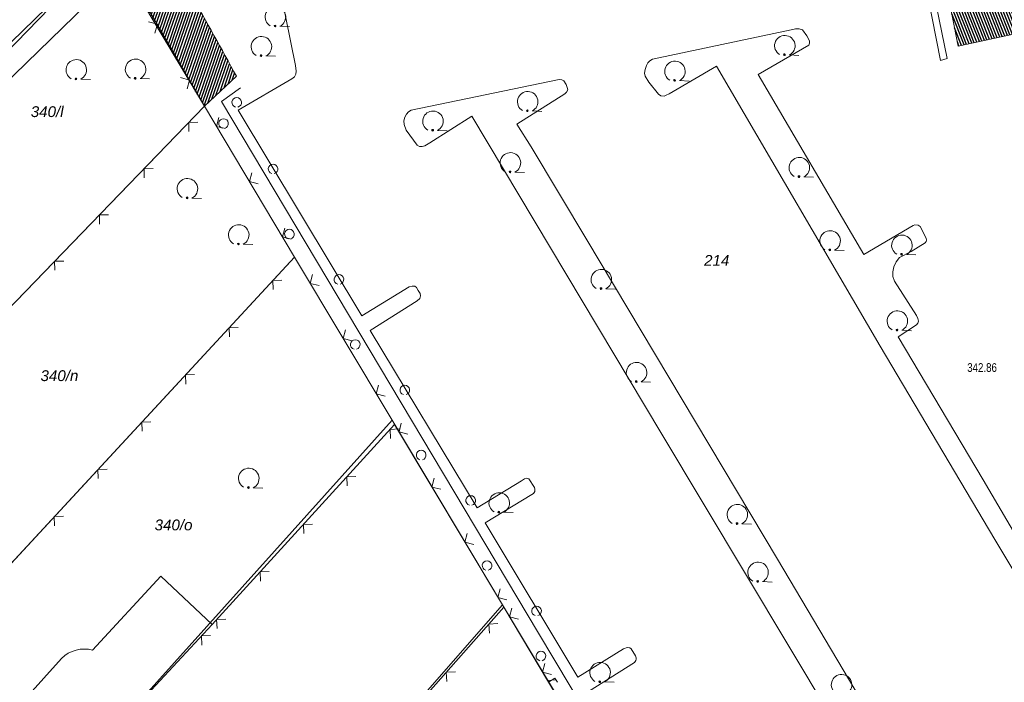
# Model space of a CAD drawing. Header units: metres. Extents: x 345144 to 348639, y 5629211 to 5635235.
# Tile 906 of 1056: x 347776 to 347852, y 5630799 to 5630851. Entities that reach past the tile are written whole.
import ezdxf
from ezdxf.enums import TextEntityAlignment as Align

# ---------------------------------------------------------------- set-up
doc = ezdxf.new("R2010")
doc.units = ezdxf.units.M
doc.header["$MEASUREMENT"] = 0
for name, color, linetype in [('028 Geländeform', 7, 'Continuous'), ('028 Geländeform Ausg.', 7, 'Continuous'), ('081-083 Topographie', 7, 'Continuous'), ('AX Flurstück', 7, 'Continuous'), ('AX Gebäude', 7, 'Continuous'), ('Definitionslinie', 7, 'Continuous'), ('Präsentationsobjekt -Text (punktförmig)', 7, 'Continuous')]:
    doc.layers.add(name, color=color, linetype=linetype)
doc.styles.add('ARIAL', font='arial.ttf', dxfattribs={"height": 1})
doc.styles.add('ARIALIT', font='ariali.ttf', dxfattribs={"height": 1})

# ---------------------------------------------------------------- blocks, each defined once
blk = doc.blocks.new('alk_7100_nrwx2')
at = {"true_color": 0x2e2e2e}
h = blk.add_hatch(color=250, dxfattribs=at)
edge = h.paths.add_edge_path(flags=0)
edge.add_arc((0.024073, -0.597267), 0.057254, 180, 360, ccw=False)
edge.add_arc((0.024073, -0.597267), 0.057255, 0, 180, ccw=False)
at = {"color": 250, "lineweight": 5, "true_color": 0x2e2e2e, "flags": 128}
blk.add_lwpolyline([(0.349382, -0.597267), (1, -0.597267)], dxfattribs=at)
at = {"color": 250, "lineweight": 5, "true_color": 0x2e2e2e}
for centre, radius, start, end in [((0.024073, 0.012362), 0.690995, -61.91481688, -118.08518312), ((0.024073, -0.597267), 0.057255, 0, 180), ((0.024073, -0.597267), 0.057254, 180, 0)]:
    blk.add_arc(centre, radius, start, end, dxfattribs=at)

msp = doc.modelspace()

# ---------------------------------------------------------------- hatches: boundary and pattern name
at = {"layer": '028 Geländeform', "true_color": 0xb27500}
h = msp.add_hatch(dxfattribs=at)
h.set_pattern_fill('_USER', color=44, scale=0.2, angle=250.95521515, style=0, pattern_type=0)
h.set_pattern_definition([(250.9552151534, (0, 0), (0.1890527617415, -0.065261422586), [])])
h.paths.add_polyline_path([(347788.914, 5630852.648), (347789.141125, 5630852.255125), (347789.366656, 5630851.861375), (347789.592188, 5630851.467625), (347789.816125, 5630851.073), (347790.040063, 5630850.678375), (347790.262406, 5630850.282875), (347790.48475, 5630849.887375), (347790.7055, 5630849.491), (347790.92625, 5630849.094625), (347791.145406, 5630848.697375), (347791.364563, 5630848.300125), (347791.582125, 5630847.902), (347791.799688, 5630847.503875), (347792.015656, 5630847.104875), (347792.231625, 5630846.705875), (347792.446, 5630846.306), (347792.446, 5630846.306), (347789.969, 5630843.978), (347789.969, 5630843.978), (347784.845, 5630852.592), (347784.845, 5630852.592), (347784.934, 5630852.727), (347784.934, 5630852.727), (347786.159, 5630854.584), (347786.159, 5630854.584), (347786.340125, 5630854.5395), (347786.513203, 5630854.483562), (347786.686281, 5630854.427625), (347786.851312, 5630854.36025), (347787.016344, 5630854.292875), (347787.173328, 5630854.214063), (347787.330313, 5630854.13525), (347787.47925, 5630854.045), (347787.628188, 5630853.95475), (347787.769078, 5630853.853063), (347787.909969, 5630853.751375), (347788.042813, 5630853.63825), (347788.175656, 5630853.525125), (347788.300453, 5630853.400563), (347788.42525, 5630853.276), (347788.542, 5630853.14), (347788.542, 5630853.14), (347788.56675, 5630853.11125), (347788.591125, 5630853.082), (347788.6155, 5630853.05275), (347788.6395, 5630853.023), (347788.6635, 5630852.99325), (347788.687125, 5630852.963), (347788.71075, 5630852.93275), (347788.734, 5630852.902), (347788.75725, 5630852.87125), (347788.780125, 5630852.84), (347788.803, 5630852.80875), (347788.8255, 5630852.777), (347788.848, 5630852.74525), (347788.870125, 5630852.713), (347788.89225, 5630852.68075)], flags=0)
at = {"layer": 'AX Gebäude', "true_color": 0x4f4f4f}
h = msp.add_hatch(dxfattribs=at)
h.set_pattern_fill('_USER', color=251, scale=0.2, angle=111.52941176, style=0, pattern_type=0)
h.set_pattern_definition([(111.5294117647, (0, 0), (-0.186045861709, -0.07339575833), [])])
h.paths.add_polyline_path([(347861.892, 5630851.548), (347848.54, 5630848.649), (347845.346, 5630864.789), (347858.619, 5630867.441)], flags=0)

# ---------------------------------------------------------------- linework, layer by layer
at = {"layer": '081-083 Topographie', "color": 7, "linetype": 'Continuous', "lineweight": 5, "flags": 128}
for points in [[(347844.304, 5630864.155), (347847.693, 5630847.681), (347847.693, 5630847.681), (347847.166, 5630847.529), (347847.166, 5630847.529), (347844.157, 5630862.813)], [(347760.551, 5630833.725), (347782.276, 5630856.109)], [(347785.136, 5630852.393), (347789.969, 5630843.978)], [(347795.894, 5630852.795), (347797.046, 5630847.155), (347797.046, 5630847.155), (347797.096, 5630846.695), (347797.096, 5630846.695), (347797.071, 5630846.463), (347797.071, 5630846.463), (347796.953, 5630846.275), (347796.953, 5630846.275), (347796.751, 5630846.102), (347796.751, 5630846.102), (347792.579, 5630843.663), (347792.579, 5630843.663), (347802.185, 5630827.69), (347802.185, 5630827.69), (347805.878, 5630829.943), (347805.878, 5630829.943), (347806.105, 5630829.999), (347806.105, 5630829.999), (347806.308, 5630829.995), (347806.308, 5630829.995), (347806.456, 5630829.883), (347806.456, 5630829.883), (347806.588, 5630829.667), (347806.588, 5630829.667), (347806.722, 5630829.411), (347806.722, 5630829.411), (347806.752, 5630829.235), (347806.752, 5630829.235), (347806.693, 5630829.043), (347806.693, 5630829.043), (347806.508, 5630828.862), (347806.508, 5630828.862), (347802.855, 5630826.555), (347802.855, 5630826.555), (347811.148, 5630812.771), (347811.148, 5630812.771), (347814.615, 5630814.867), (347814.615, 5630814.867), (347814.838, 5630815.013), (347814.838, 5630815.013), (347815.021, 5630815.072), (347815.021, 5630815.072), (347815.182, 5630815.004), (347815.182, 5630815.004), (347815.613, 5630814.345), (347815.613, 5630814.345), (347815.652, 5630814.21), (347815.652, 5630814.21), (347815.63, 5630814.026), (347815.63, 5630814.026), (347815.532, 5630813.878), (347815.532, 5630813.878), (347815.414, 5630813.786), (347815.414, 5630813.786), (347811.773, 5630811.593), (347811.773, 5630811.593), (347818.976, 5630799.606), (347818.976, 5630799.606), (347822.537, 5630801.809), (347822.537, 5630801.809), (347822.81, 5630801.892), (347822.81, 5630801.892), (347823.019, 5630801.869), (347823.019, 5630801.869), (347823.124, 5630801.803), (347823.124, 5630801.803), (347823.464, 5630801.262), (347823.464, 5630801.262), (347823.527, 5630801.101), (347823.527, 5630801.101), (347823.519, 5630800.987), (347823.519, 5630800.987), (347823.493, 5630800.888), (347823.493, 5630800.888), (347823.384, 5630800.74), (347823.384, 5630800.74), (347819.804, 5630798.491)], [(347833.001, 5630846.438), (347836.933, 5630848.737), (347836.933, 5630848.737), (347836.98, 5630848.875), (347836.98, 5630848.875), (347836.979, 5630849.034), (347836.979, 5630849.034), (347836.921, 5630849.177), (347836.921, 5630849.177), (347836.782, 5630849.441), (347836.782, 5630849.441), (347836.432, 5630849.912), (347836.432, 5630849.912), (347836.192, 5630849.996), (347836.192, 5630849.996), (347835.893, 5630849.992), (347835.893, 5630849.992), (347835.554, 5630849.928), (347835.554, 5630849.928), (347824.79, 5630847.629), (347824.79, 5630847.629), (347824.567, 5630847.508), (347824.567, 5630847.508), (347824.423, 5630847.348), (347824.423, 5630847.348), (347824.313, 5630847.152), (347824.313, 5630847.152), (347824.204, 5630846.832), (347824.204, 5630846.832), (347824.17, 5630846.556), (347824.17, 5630846.556), (347824.228, 5630846.313), (347824.228, 5630846.313), (347824.494, 5630845.841), (347824.494, 5630845.841), (347825.239, 5630844.927), (347825.239, 5630844.927), (347825.422, 5630844.799), (347825.422, 5630844.799), (347825.694, 5630844.764), (347825.694, 5630844.764), (347825.852, 5630844.832), (347825.852, 5630844.832), (347826.085, 5630844.945), (347826.085, 5630844.945), (347829.753, 5630847.095), (347829.753, 5630847.095), (347842.481, 5630825.32), (347842.481, 5630825.32), (347851.385, 5630810.299), (347851.385, 5630810.299), (347857.875, 5630799.526)], [(347818.111, 5630845.084), (347818.201, 5630845.246), (347818.201, 5630845.246), (347818.161, 5630845.433), (347818.161, 5630845.433), (347818.077, 5630845.672), (347818.077, 5630845.672), (347817.9, 5630845.956), (347817.9, 5630845.956), (347817.729, 5630846.037), (347817.729, 5630846.037), (347817.537, 5630846.048), (347817.537, 5630846.048), (347806.038, 5630843.676), (347806.038, 5630843.676), (347805.831, 5630843.545), (347805.831, 5630843.545), (347805.672, 5630843.37), (347805.672, 5630843.37), (347805.531, 5630843.132), (347805.531, 5630843.132), (347805.471, 5630842.839), (347805.471, 5630842.839), (347805.486, 5630842.55), (347805.486, 5630842.55), (347805.645, 5630842.127), (347805.645, 5630842.127), (347806.508, 5630840.956), (347806.508, 5630840.956), (347806.678, 5630840.849), (347806.678, 5630840.849), (347806.874, 5630840.853), (347806.874, 5630840.853), (347807.087, 5630840.904), (347807.087, 5630840.904), (347807.483, 5630841.14), (347807.483, 5630841.14), (347810.751, 5630843.209), (347810.751, 5630843.209), (347825.443, 5630818.629), (347825.443, 5630818.629), (347838.66, 5630796.504)], [(347857.909, 5630802.255), (347850.478, 5630814.939), (347850.478, 5630814.939), (347843.87, 5630826.065), (347843.87, 5630826.065), (347845.303, 5630826.993), (347845.303, 5630826.993), (347845.4, 5630827.114), (347845.4, 5630827.114), (347845.447, 5630827.271), (347845.447, 5630827.271), (347845.392, 5630827.477), (347845.392, 5630827.477), (347845.291, 5630827.706), (347845.291, 5630827.706), (347843.593, 5630830.394), (347843.593, 5630830.394), (347843.468, 5630830.746), (347843.468, 5630830.746), (347843.452, 5630831.113), (347843.452, 5630831.113), (347843.543, 5630831.508), (347843.543, 5630831.508), (347843.711, 5630831.89), (347843.711, 5630831.89), (347843.984, 5630832.219), (347843.984, 5630832.219), (347844.878, 5630832.693), (347844.878, 5630832.693), (347845.977, 5630833.352), (347845.977, 5630833.352), (347846.063, 5630833.463), (347846.063, 5630833.463), (347846.085, 5630833.577), (347846.085, 5630833.577), (347846.051, 5630833.715), (347846.051, 5630833.715), (347845.58, 5630834.631), (347845.58, 5630834.631), (347845.436, 5630834.747), (347845.436, 5630834.747), (347845.171, 5630834.771), (347845.171, 5630834.771), (347845.029, 5630834.718), (347845.029, 5630834.718), (347841.216, 5630832.443), (347841.216, 5630832.443), (347833.001, 5630846.438)], [(347792.757, 5630845.423), (347791.302, 5630844.347), (347791.302, 5630844.347), (347815.926, 5630803.025), (347815.926, 5630803.025), (347835.543, 5630770.182)], [(347846.095, 5630789.203), (347834.499, 5630808.773), (347834.499, 5630808.773), (347819.671, 5630833.585), (347819.671, 5630833.585), (347815.346, 5630840.822), (347815.346, 5630840.822), (347814.245, 5630842.597), (347814.245, 5630842.597), (347817.98, 5630844.947), (347817.98, 5630844.947), (347818.111, 5630845.084)], [(347770.162, 5630823.48), (347789.969, 5630843.978)], [(347789.969, 5630843.978), (347796.968, 5630832.256)], [(347769.815, 5630802.916), (347796.968, 5630832.256)], [(347796.968, 5630832.256), (347804.548, 5630819.57), (347804.548, 5630819.57), (347804.742, 5630819.246)], [(347783.997, 5630796.631), (347785.506, 5630798.246), (347785.506, 5630798.246), (347790.567, 5630803.697), (347790.567, 5630803.697), (347804.742, 5630819.246)], [(347804.742, 5630819.246), (347813.121, 5630805.213), (347813.121, 5630805.213), (347813.227, 5630805.039)], [(347781.28, 5630801.698), (347786.57, 5630807.437), (347786.57, 5630807.437), (347790.567, 5630803.697)], [(347784.44, 5630772.425), (347813.227, 5630805.039)], [(347813.227, 5630805.039), (347816.694, 5630799.216)], [(347766.853, 5630787.689), (347766.954, 5630787.802), (347766.954, 5630787.802), (347778.869, 5630801.053)]]:
    msp.add_lwpolyline(points, dxfattribs=at)
at = {"layer": '081-083 Topographie', "color": 7, "linetype": 'Continuous', "lineweight": 5}
msp.add_arc((347780.625, 5630799.313), 2.472071, 74.64329314, 135.26222141, dxfattribs=at)
at = {"layer": 'AX Flurstück', "color": 8, "linetype": 'Continuous', "lineweight": 13, "true_color": 0x808080, "flags": 128}
for points in [[(347782.276, 5630856.108), (347739.26, 5630814.297), (347730.481, 5630823.569), (347774.149, 5630865.174), (347782.276, 5630856.108)], [(347898.724, 5630813.243), (347900.561, 5630804.513), (347871.849, 5630796.313), (347860.576, 5630792.258), (347848.564, 5630779.357), (347835.034, 5630768.729), (347823.121, 5630788.556), (347813.12, 5630805.213), (347804.547, 5630819.57), (347796.967, 5630832.256), (347789.969, 5630843.978), (347784.845, 5630852.592), (347826.436, 5630861.279)], [(347739.26, 5630814.297), (347782.276, 5630856.108), (347783.606, 5630854.623), (347740.611, 5630812.821), (347739.26, 5630814.297)], [(347740.611, 5630812.821), (347783.606, 5630854.623), (347784.845, 5630852.592), (347789.969, 5630843.978), (347750.452, 5630803.065), (347740.611, 5630812.821)], [(347796.967, 5630832.256), (347760.807, 5630793.178), (347750.452, 5630803.065), (347789.969, 5630843.978), (347796.967, 5630832.256)], [(347804.547, 5630819.57), (347771.838, 5630783.164), (347760.807, 5630793.178), (347796.967, 5630832.256), (347804.547, 5630819.57)], [(347771.838, 5630783.164), (347804.547, 5630819.57), (347813.12, 5630805.213), (347784.44, 5630772.425), (347776.11, 5630779.458), (347771.838, 5630783.164)], [(347784.44, 5630772.425), (347813.12, 5630805.213), (347823.121, 5630788.556), (347798.233, 5630760.187), (347784.44, 5630772.425)]]:
    msp.add_lwpolyline(points, dxfattribs=at)
at = {"layer": 'AX Gebäude', "color": 7, "linetype": 'Continuous', "lineweight": 5, "flags": 128}
msp.add_lwpolyline([(347861.892, 5630851.548), (347848.54, 5630848.649), (347845.346, 5630864.789), (347858.619, 5630867.441), (347861.892, 5630851.548)], dxfattribs=at)
at = {"layer": 'Definitionslinie', "color": 7, "linetype": 'Continuous', "lineweight": 5, "flags": 128}
for points in [[(347844.304, 5630864.155), (347847.693, 5630847.681)], [(347844.157, 5630862.813), (347847.166, 5630847.529)], [(347760.551, 5630833.725), (347782.276, 5630856.109)], [(347785.136, 5630852.393), (347789.969, 5630843.978)], [(347795.894, 5630852.795), (347797.046, 5630847.155)], [(347786.123, 5630849.671), (347786.307, 5630850.353), (347785.625, 5630850.538)], [(347786.123, 5630849.671), (347786.307, 5630850.353), (347785.625, 5630850.538)], [(347824.79, 5630847.629), (347835.554, 5630849.928)], [(347835.554, 5630849.928), (347835.893, 5630849.992)], [(347835.893, 5630849.992), (347836.192, 5630849.996)], [(347836.192, 5630849.996), (347836.432, 5630849.912)], [(347836.432, 5630849.912), (347836.782, 5630849.441)], [(347836.782, 5630849.441), (347836.921, 5630849.177)], [(347836.921, 5630849.177), (347836.979, 5630849.034)], [(347833.001, 5630846.438), (347836.933, 5630848.737)], [(347836.933, 5630848.737), (347836.98, 5630848.875)], [(347836.979, 5630849.034), (347836.98, 5630848.875)], [(347824.567, 5630847.508), (347824.79, 5630847.629)], [(347847.166, 5630847.529), (347847.693, 5630847.681)], [(347797.046, 5630847.155), (347797.096, 5630846.695)], [(347824.17, 5630846.556), (347824.204, 5630846.832)], [(347824.204, 5630846.832), (347824.313, 5630847.152)], [(347824.313, 5630847.152), (347824.423, 5630847.348)], [(347824.423, 5630847.348), (347824.567, 5630847.508)], [(347826.085, 5630844.945), (347829.753, 5630847.095)], [(347829.753, 5630847.095), (347842.481, 5630825.32)], [(347788.613, 5630845.335), (347788.798, 5630846.018), (347788.115, 5630846.202)], [(347788.613, 5630845.335), (347788.798, 5630846.018), (347788.115, 5630846.202)], [(347792.579, 5630843.663), (347796.751, 5630846.102)], [(347796.751, 5630846.102), (347796.953, 5630846.275)], [(347796.953, 5630846.275), (347797.071, 5630846.463)], [(347797.071, 5630846.463), (347797.096, 5630846.695)], [(347806.038, 5630843.676), (347817.537, 5630846.048)], [(347817.537, 5630846.048), (347817.729, 5630846.037)], [(347824.17, 5630846.556), (347824.228, 5630846.313)], [(347824.228, 5630846.313), (347824.494, 5630845.841)], [(347833.001, 5630846.438), (347841.216, 5630832.443)], [(347817.729, 5630846.037), (347817.9, 5630845.956)], [(347817.9, 5630845.956), (347818.077, 5630845.672)], [(347818.077, 5630845.672), (347818.161, 5630845.433)], [(347818.161, 5630845.433), (347818.201, 5630845.246)], [(347824.494, 5630845.841), (347825.239, 5630844.927)], [(347814.245, 5630842.597), (347817.98, 5630844.947)], [(347817.98, 5630844.947), (347818.111, 5630845.084)], [(347818.111, 5630845.084), (347818.201, 5630845.246)], [(347825.239, 5630844.927), (347825.422, 5630844.799)], [(347825.422, 5630844.799), (347825.694, 5630844.764)], [(347825.694, 5630844.764), (347825.852, 5630844.832)], [(347825.852, 5630844.832), (347826.085, 5630844.945)], [(347770.162, 5630823.48), (347789.969, 5630843.978)], [(347789.969, 5630843.978), (347796.968, 5630832.256)], [(347791.078, 5630843.096), (347790.905, 5630842.41), (347791.591, 5630842.237)], [(347791.078, 5630843.096), (347790.905, 5630842.41), (347791.591, 5630842.237)], [(347792.579, 5630843.663), (347802.185, 5630827.69)], [(347805.471, 5630842.839), (347805.531, 5630843.132)], [(347805.531, 5630843.132), (347805.672, 5630843.37)], [(347805.672, 5630843.37), (347805.831, 5630843.545)], [(347805.831, 5630843.545), (347806.038, 5630843.676)], [(347807.483, 5630841.14), (347810.751, 5630843.209)], [(347810.751, 5630843.209), (347825.443, 5630818.629)], [(347789.459, 5630842.73), (347788.752, 5630842.718), (347788.764, 5630842.011)], [(347789.459, 5630842.73), (347788.752, 5630842.718), (347788.764, 5630842.011)], [(347805.471, 5630842.839), (347805.486, 5630842.55)], [(347805.486, 5630842.55), (347805.645, 5630842.127)], [(347814.245, 5630842.597), (347815.346, 5630840.822)], [(347805.645, 5630842.127), (347806.508, 5630840.956)], [(347806.508, 5630840.956), (347806.678, 5630840.849)], [(347806.678, 5630840.849), (347806.874, 5630840.853)], [(347806.874, 5630840.853), (347807.087, 5630840.904)], [(347807.087, 5630840.904), (347807.483, 5630841.14)], [(347815.346, 5630840.822), (347819.671, 5630833.585)], [(347785.984, 5630839.135), (347785.277, 5630839.122), (347785.289, 5630838.415)], [(347785.984, 5630839.135), (347785.277, 5630839.122), (347785.289, 5630838.415)], [(347793.641, 5630838.803), (347793.469, 5630838.117), (347794.154, 5630837.944)], [(347793.641, 5630838.803), (347793.469, 5630838.117), (347794.154, 5630837.944)], [(347782.51, 5630835.539), (347781.803, 5630835.527), (347781.815, 5630834.82)], [(347782.51, 5630835.539), (347781.803, 5630835.527), (347781.815, 5630834.82)], [(347841.216, 5630832.443), (347845.029, 5630834.718)], [(347845.029, 5630834.718), (347845.171, 5630834.771)], [(347845.171, 5630834.771), (347845.436, 5630834.747)], [(347845.436, 5630834.747), (347845.58, 5630834.631)], [(347845.58, 5630834.631), (347846.051, 5630833.715)], [(347796.205, 5630834.51), (347796.032, 5630833.824), (347796.717, 5630833.651)], [(347796.205, 5630834.51), (347796.032, 5630833.824), (347796.717, 5630833.651)], [(347819.671, 5630833.585), (347834.499, 5630808.773)], [(347844.878, 5630832.693), (347845.977, 5630833.352)], [(347845.977, 5630833.352), (347846.063, 5630833.463)], [(347846.051, 5630833.715), (347846.085, 5630833.577)], [(347846.063, 5630833.463), (347846.085, 5630833.577)], [(347843.984, 5630832.219), (347844.878, 5630832.693)], [(347769.815, 5630802.916), (347796.968, 5630832.256)], [(347779.035, 5630831.943), (347778.328, 5630831.931), (347778.34, 5630831.224)], [(347779.035, 5630831.943), (347778.328, 5630831.931), (347778.34, 5630831.224)], [(347796.968, 5630832.256), (347804.548, 5630819.57)], [(347843.452, 5630831.113), (347843.543, 5630831.508)], [(347843.543, 5630831.508), (347843.711, 5630831.89)], [(347843.711, 5630831.89), (347843.984, 5630832.219)], [(347798.366, 5630830.891), (347798.193, 5630830.205), (347798.879, 5630830.032)], [(347798.366, 5630830.891), (347798.193, 5630830.205), (347798.879, 5630830.032)], [(347843.452, 5630831.113), (347843.468, 5630830.746)], [(347843.468, 5630830.746), (347843.593, 5630830.394)], [(347795.984, 5630830.457), (347795.278, 5630830.43), (347795.305, 5630829.723)], [(347795.984, 5630830.457), (347795.278, 5630830.43), (347795.305, 5630829.723)], [(347805.878, 5630829.943), (347806.105, 5630829.999)], [(347806.105, 5630829.999), (347806.308, 5630829.995)], [(347806.308, 5630829.995), (347806.456, 5630829.883)], [(347843.593, 5630830.394), (347845.291, 5630827.706)], [(347802.185, 5630827.69), (347805.878, 5630829.943)], [(347806.456, 5630829.883), (347806.588, 5630829.667)], [(347806.588, 5630829.667), (347806.722, 5630829.411)], [(347806.693, 5630829.043), (347806.752, 5630829.235)], [(347806.722, 5630829.411), (347806.752, 5630829.235)], [(347802.855, 5630826.555), (347806.508, 5630828.862)], [(347806.508, 5630828.862), (347806.693, 5630829.043)], [(347845.291, 5630827.706), (347845.392, 5630827.477)], [(347843.87, 5630826.065), (347845.303, 5630826.993)], [(347845.303, 5630826.993), (347845.4, 5630827.114)], [(347845.392, 5630827.477), (347845.447, 5630827.271)], [(347845.4, 5630827.114), (347845.447, 5630827.271)], [(347792.588, 5630826.787), (347791.882, 5630826.76), (347791.909, 5630826.054)], [(347792.588, 5630826.787), (347791.882, 5630826.76), (347791.909, 5630826.054)], [(347800.931, 5630826.599), (347800.758, 5630825.913), (347801.444, 5630825.74)], [(347800.931, 5630826.599), (347800.758, 5630825.913), (347801.444, 5630825.74)], [(347802.855, 5630826.555), (347811.148, 5630812.771)], [(347843.87, 5630826.065), (347850.478, 5630814.939)], [(347842.481, 5630825.32), (347851.385, 5630810.299)], [(347789.192, 5630823.118), (347788.486, 5630823.09), (347788.513, 5630822.384)], [(347789.192, 5630823.118), (347788.486, 5630823.09), (347788.513, 5630822.384)], [(347803.495, 5630822.307), (347803.323, 5630821.621), (347804.008, 5630821.448)], [(347803.495, 5630822.307), (347803.323, 5630821.621), (347804.008, 5630821.448)], [(347785.796, 5630819.448), (347785.09, 5630819.421), (347785.117, 5630818.714)], [(347785.796, 5630819.448), (347785.09, 5630819.421), (347785.117, 5630818.714)], [(347804.548, 5630819.57), (347804.742, 5630819.246)], [(347805.26, 5630819.355), (347805.087, 5630818.669), (347805.772, 5630818.496)], [(347805.26, 5630819.355), (347805.087, 5630818.669), (347805.772, 5630818.496)], [(347790.567, 5630803.697), (347804.742, 5630819.246)], [(347805.098, 5630818.894), (347804.392, 5630818.862), (347804.424, 5630818.155)], [(347805.098, 5630818.894), (347804.392, 5630818.862), (347804.424, 5630818.155)], [(347804.742, 5630819.246), (347813.121, 5630805.213)], [(347825.443, 5630818.629), (347838.66, 5630796.504)], [(347782.4, 5630815.778), (347781.693, 5630815.751), (347781.721, 5630815.045)], [(347782.4, 5630815.778), (347781.693, 5630815.751), (347781.721, 5630815.045)], [(347801.729, 5630815.199), (347801.023, 5630815.167), (347801.056, 5630814.46)], [(347801.729, 5630815.199), (347801.023, 5630815.167), (347801.056, 5630814.46)], [(347807.823, 5630815.062), (347807.65, 5630814.376), (347808.335, 5630814.203)], [(347807.823, 5630815.062), (347807.65, 5630814.376), (347808.335, 5630814.203)], [(347811.148, 5630812.771), (347814.615, 5630814.867)], [(347814.615, 5630814.867), (347814.838, 5630815.013)], [(347814.838, 5630815.013), (347815.021, 5630815.072)], [(347815.021, 5630815.072), (347815.182, 5630815.004)], [(347815.182, 5630815.004), (347815.613, 5630814.345)], [(347850.478, 5630814.939), (347857.909, 5630802.255)], [(347815.532, 5630813.878), (347815.63, 5630814.026)], [(347815.613, 5630814.345), (347815.652, 5630814.21)], [(347815.63, 5630814.026), (347815.652, 5630814.21)], [(347811.773, 5630811.593), (347815.414, 5630813.786)], [(347815.414, 5630813.786), (347815.532, 5630813.878)], [(347779.004, 5630812.109), (347778.297, 5630812.082), (347778.325, 5630811.375)], [(347779.004, 5630812.109), (347778.297, 5630812.082), (347778.325, 5630811.375)], [(347798.361, 5630811.504), (347797.655, 5630811.472), (347797.687, 5630810.765)], [(347798.361, 5630811.504), (347797.655, 5630811.472), (347797.687, 5630810.765)], [(347811.773, 5630811.593), (347818.976, 5630799.606)], [(347810.386, 5630810.769), (347810.213, 5630810.083), (347810.899, 5630809.91)], [(347810.386, 5630810.769), (347810.213, 5630810.083), (347810.899, 5630809.91)], [(347851.385, 5630810.299), (347857.875, 5630799.526)], [(347834.499, 5630808.773), (347846.095, 5630789.203)], [(347794.992, 5630807.809), (347794.286, 5630807.776), (347794.319, 5630807.07)], [(347794.992, 5630807.809), (347794.286, 5630807.776), (347794.319, 5630807.07)], [(347781.28, 5630801.698), (347786.57, 5630807.437)], [(347786.57, 5630807.437), (347790.567, 5630803.697)], [(347812.949, 5630806.476), (347812.776, 5630805.79), (347813.462, 5630805.617)], [(347812.949, 5630806.476), (347812.776, 5630805.79), (347813.462, 5630805.617)], [(347784.44, 5630772.425), (347813.227, 5630805.039)], [(347813.121, 5630805.213), (347813.227, 5630805.039)], [(347813.227, 5630805.039), (347816.694, 5630799.216)], [(347813.855, 5630804.961), (347813.682, 5630804.276), (347814.367, 5630804.102)], [(347813.855, 5630804.961), (347813.682, 5630804.276), (347814.367, 5630804.102)], [(347791.624, 5630804.114), (347790.917, 5630804.081), (347790.95, 5630803.375)], [(347791.624, 5630804.114), (347790.917, 5630804.081), (347790.95, 5630803.375)], [(347785.506, 5630798.246), (347790.567, 5630803.697)], [(347812.774, 5630803.77), (347812.069, 5630803.726), (347812.112, 5630803.021)], [(347812.774, 5630803.77), (347812.069, 5630803.726), (347812.112, 5630803.021)], [(347790.444, 5630802.83), (347789.738, 5630802.804), (347789.764, 5630802.097)], [(347790.444, 5630802.83), (347789.738, 5630802.804), (347789.764, 5630802.097)], [(347818.976, 5630799.606), (347822.537, 5630801.809)], [(347822.537, 5630801.809), (347822.81, 5630801.892)], [(347822.81, 5630801.892), (347823.019, 5630801.869)], [(347823.019, 5630801.869), (347823.124, 5630801.803)], [(347823.124, 5630801.803), (347823.464, 5630801.262)], [(347766.853, 5630787.689), (347766.954, 5630787.802), (347766.954, 5630787.802), (347778.869, 5630801.053)], [(347823.464, 5630801.262), (347823.527, 5630801.101)], [(347823.493, 5630800.888), (347823.519, 5630800.987)], [(347823.519, 5630800.987), (347823.527, 5630801.101)], [(347816.413, 5630800.665), (347816.239, 5630799.979), (347816.925, 5630799.806)], [(347816.413, 5630800.665), (347816.239, 5630799.979), (347816.925, 5630799.806)], [(347819.804, 5630798.491), (347823.384, 5630800.74)], [(347823.384, 5630800.74), (347823.493, 5630800.888)], [(347809.465, 5630800.022), (347808.76, 5630799.978), (347808.804, 5630799.272)], [(347809.465, 5630800.022), (347808.76, 5630799.978), (347808.804, 5630799.272)]]:
    msp.add_lwpolyline(points, dxfattribs=at)
at = {"layer": 'Definitionslinie', "color": 44, "linetype": 'Continuous', "lineweight": 5, "true_color": 0xb27500, "flags": 128}
for points in [[(347784.845, 5630852.592), (347789.969, 5630843.978)], [(347788.914, 5630852.648), (347789.141125, 5630852.255125), (347789.366656, 5630851.861375), (347789.592188, 5630851.467625), (347789.816125, 5630851.073), (347790.040063, 5630850.678375), (347790.262406, 5630850.282875), (347790.48475, 5630849.887375), (347790.7055, 5630849.491), (347790.92625, 5630849.094625), (347791.145406, 5630848.697375), (347791.364563, 5630848.300125), (347791.582125, 5630847.902), (347791.799688, 5630847.503875), (347792.015656, 5630847.104875), (347792.231625, 5630846.705875), (347792.446, 5630846.306)], [(347789.969, 5630843.978), (347792.446, 5630846.306)], [(347816.615, 5630799.347), (347817.287, 5630799.395)], [(347816.615, 5630799.347), (347817.287, 5630799.395)], [(347817.208, 5630799.526), (347816.694, 5630799.216)], [(347817.208, 5630799.526), (347816.694, 5630799.216)], [(347817.208, 5630799.526), (347817.402, 5630799.205)], [(347817.208, 5630799.526), (347817.402, 5630799.205)], [(347816.694, 5630799.216), (347823.121, 5630788.556)]]:
    msp.add_lwpolyline(points, dxfattribs=at)
at = {"layer": 'Definitionslinie', "color": 7, "linetype": 'Continuous', "lineweight": 5}
for centre, radius, start, end in [((347792.476, 5630844.282), 0.374771, -74.99964671, -105.0003533), ((347792.476, 5630844.282), 0.374771, -74.99964671, -105.0003533), ((347791.452, 5630842.63), 0.374771, -74.9996467, -105.0003533), ((347791.452, 5630842.63), 0.374771, -74.9996467, -105.0003533), ((347795.3, 5630839.103), 0.374771, -74.9996467, -105.0003533), ((347795.3, 5630839.103), 0.374771, -74.9996467, -105.0003533), ((347796.571, 5630834.04), 0.374771, -74.9996467, -105.0003533), ((347796.571, 5630834.04), 0.374771, -74.9996467, -105.0003533), ((347800.419, 5630830.513), 0.374771, -74.99964674, -105.00035326), ((347800.419, 5630830.513), 0.374771, -74.99964674, -105.00035326), ((347801.69, 5630825.45), 0.374771, -74.9996467, -105.0003533), ((347801.69, 5630825.45), 0.374771, -74.9996467, -105.0003533), ((347805.538, 5630821.922), 0.374771, -74.99964674, -105.00035326), ((347805.538, 5630821.922), 0.374771, -74.99964674, -105.00035326), ((347806.809, 5630816.859), 0.374771, -74.9996467, -105.0003533), ((347806.809, 5630816.859), 0.374771, -74.9996467, -105.0003533), ((347810.657, 5630813.332), 0.374771, -74.99964674, -105.00035326), ((347810.657, 5630813.332), 0.374771, -74.99964674, -105.00035326), ((347811.928, 5630808.269), 0.374771, -74.99964674, -105.00035326), ((347811.928, 5630808.269), 0.374771, -74.99964674, -105.00035326), ((347815.776, 5630804.742), 0.374771, -74.9996467, -105.0003533), ((347815.776, 5630804.742), 0.374771, -74.9996467, -105.0003533), ((347780.625, 5630799.313), 2.472071, 74.64329314, 135.26222141), ((347816.117, 5630801.243), 0.374771, -74.99964671, -105.0003533), ((347816.117, 5630801.243), 0.374771, -74.99964671, -105.0003533)]:
    msp.add_arc(centre, radius, start, end, dxfattribs=at)

# ---------------------------------------------------------------- block references
at = {"layer": '081-083 Topographie', "xscale": 1.15275, "yscale": 1.15275}
for p, rotation in [((347795.457, 5630850.904), -2.325521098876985), ((347794.369, 5630848.594), -2.326094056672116), ((347835.041, 5630848.671), -2.326094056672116), ((347779.98, 5630846.794), -2.326036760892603), ((347784.585, 5630846.834), -2.326094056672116), ((347826.5, 5630846.676), -2.326094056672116), ((347815.06, 5630844.315), -2.326036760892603), ((347807.697, 5630842.798), -2.326094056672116), ((347813.717, 5630839.563), -2.326094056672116), ((347836.167, 5630839.19), -2.326094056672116), ((347788.621, 5630837.549), -2.326036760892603), ((347792.608, 5630833.961), -2.326036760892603), ((347838.563, 5630833.494), -2.326094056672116), ((347844.136, 5630833.153), -2.326094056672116), ((347820.781, 5630830.49), -2.326094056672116), ((347843.786, 5630827.267), -2.326094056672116), ((347823.518, 5630823.258), -2.326094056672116), ((347793.388, 5630815.031), -2.326609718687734), ((347812.845, 5630813.124), -2.326609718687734), ((347831.351, 5630812.221), -2.326094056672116), ((347832.96, 5630807.73), -2.326094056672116), ((347820.689, 5630799.938), -2.326609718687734), ((347839.447, 5630798.995), -2.326094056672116)]:
    msp.add_blockref('alk_7100_nrwx2', p, dxfattribs=dict(at, rotation=rotation))

# ---------------------------------------------------------------- texts
at = {"layer": '028 Geländeform Ausg.', "color": 44, "true_color": 0xb27500, "style": 'ARIAL', "width": 0.8}
msp.add_text('342.86', height=0.6761367, dxfattribs=at).set_placement((347849.238, 5630823.33))
at = {"layer": 'Präsentationsobjekt -Text (punktförmig)', "color": 8, "true_color": 0x808080, "style": 'ARIALIT'}
for s, p in [('340/l', (347777.745, 5630843.559)), ('214', (347829.776, 5630831.995)), ('340/n', (347778.699, 5630823.036)), ('340/o', (347787.568, 5630811.433))]:
    msp.add_text(s, height=0.8421, dxfattribs=at).set_placement(p, align=Align.MIDDLE_CENTER)

doc.saveas('drawing.dxf')
